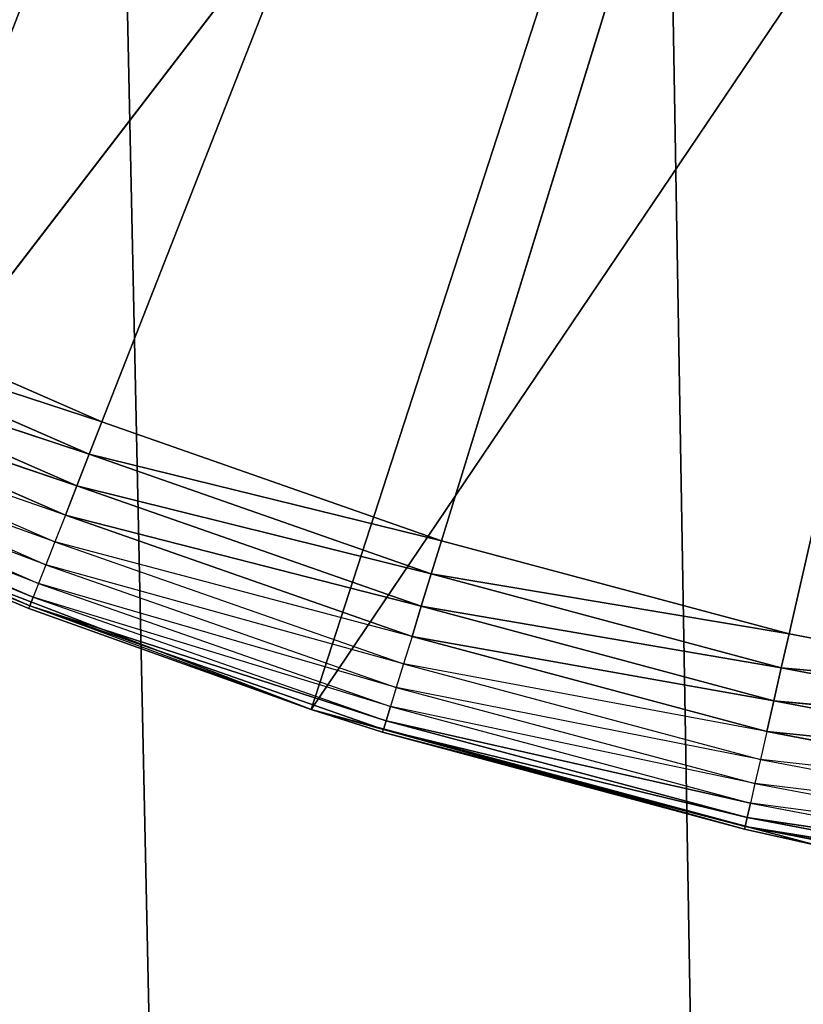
# Model space of a CAD drawing. Extents: x 0.1 to 17.7, y 0.1 to 17.7.
# Tile 553 of 656: x 15.9132 to 15.9914, y 15.6772 to 15.7754. Entities that reach past the tile are written whole.
import ezdxf

# ---------------------------------------------------------------- set-up
doc = ezdxf.new("R2010")
doc.units = 0
doc.header["$LTSCALE"] = 2.54
doc.layers.get('0').update_dxf_attribs({"color": 13, "linetype": 'CONTINUOUS'})

# ---------------------------------------------------------------- blocks, each defined once
blk = doc.blocks.new('KOSZ_NA__MIECI_Z_POKRYWK__')
at = {"color": 0}
for p, q in [((15.9214, 15.73531, 10.3), (16.096765, 16.18213, 10.3)), ((15.9214, 15.73531, 10.3), (16.096765, 16.18213, 10.3)), ((16.096765, 16.18213, 10.3), (15.955283, 15.723456, 10.3)), ((16.096765, 16.18213, 10.3), (15.955283, 15.723456, 10.3)), ((15.989955, 15.714165, 10.3), (16.096765, 16.18213, 10.3)), ((15.989955, 15.714165, 10.3), (16.096765, 16.18213, 10.3)), ((15.921765, 15.879021, 10.5), (16.216472, 2.011023, 10.5)), ((15.921765, 15.879021, 10.5), (16.216472, 2.011023, 10.5)), ((15.977057, 15.853238, 10.5), (16.216472, 2.011023, 10.5)), ((15.977057, 15.853238, 10.5), (16.216472, 2.011023, 10.5)), ((15.893396, 15.725357, 10.5), (15.988609, 15.84926, 10.5)), ((15.893396, 15.725357, 10.5), (15.988609, 15.84926, 10.5)), ((15.942256, 15.706602, 10.5), (15.988609, 15.84926, 10.5)), ((15.942256, 15.706602, 10.5), (15.988609, 15.84926, 10.5)), ((15.942256, 15.706602, 10.5), (16.031181, 15.83833, 10.5)), ((15.942256, 15.706602, 10.5), (16.031181, 15.83833, 10.5)), ((15.9214, 15.73531, 10.3), (15.888501, 15.749666, 10.3)), ((15.9214, 15.73531, 10.3), (15.888501, 15.749666, 10.3)), ((15.886993, 15.746536, 10.300304), (15.920132, 15.732079, 10.300304)), ((15.9214, 15.73531, 10.3), (15.886993, 15.746536, 10.300304)), ((15.9214, 15.73531, 10.3), (15.886993, 15.746536, 10.300304)), ((15.886993, 15.746536, 10.300304), (15.920132, 15.732079, 10.300304)), ((15.885533, 15.743503, 10.301206), (15.918903, 15.728943, 10.301206)), ((15.920132, 15.732079, 10.300304), (15.885533, 15.743503, 10.301206)), ((15.920132, 15.732079, 10.300304), (15.885533, 15.743503, 10.301206)), ((15.885533, 15.743503, 10.301206), (15.918903, 15.728943, 10.301206)), ((15.918903, 15.728943, 10.301206), (15.884161, 15.740656, 10.302679)), ((15.918903, 15.728943, 10.301206), (15.884161, 15.740656, 10.302679)), ((15.884161, 15.740656, 10.302679), (15.917747, 15.726003, 10.302679)), ((15.882922, 15.738083, 10.304679), (15.916704, 15.723344, 10.304679)), ((15.917747, 15.726003, 10.302679), (15.882922, 15.738083, 10.304679)), ((15.881853, 15.735861, 10.307144), (15.915804, 15.721049, 10.307144)), ((15.916704, 15.723344, 10.304679), (15.881853, 15.735861, 10.307144)), ((15.9214, 15.73531, 10.3), (15.920132, 15.732079, 10.300304)), ((15.9214, 15.73531, 10.3), (15.920132, 15.732079, 10.300304)), ((15.955283, 15.723456, 10.3), (15.9214, 15.73531, 10.3)), ((15.955283, 15.723456, 10.3), (15.9214, 15.73531, 10.3)), ((15.880986, 15.734059, 10.31), (15.915073, 15.719188, 10.31)), ((15.915804, 15.721049, 10.307144), (15.880986, 15.734059, 10.31)), ((15.915073, 15.719188, 10.31), (15.880347, 15.732733, 10.31316)), ((15.880347, 15.732733, 10.31316), (15.914536, 15.717816, 10.31316)), ((15.879955, 15.73192, 10.316527), (15.914206, 15.716975, 10.316527)), ((15.914536, 15.717816, 10.31316), (15.879955, 15.73192, 10.316527)), ((15.914536, 15.717816, 10.31316), (15.879955, 15.73192, 10.316527)), ((15.879955, 15.73192, 10.316527), (15.914206, 15.716975, 10.316527)), ((15.920132, 15.732079, 10.300304), (15.918903, 15.728943, 10.301206)), ((15.920132, 15.732079, 10.300304), (15.918903, 15.728943, 10.301206)), ((15.920132, 15.732079, 10.300304), (15.954259, 15.720137, 10.300304)), ((15.955283, 15.723456, 10.3), (15.920132, 15.732079, 10.300304)), ((15.955283, 15.723456, 10.3), (15.920132, 15.732079, 10.300304)), ((15.920132, 15.732079, 10.300304), (15.954259, 15.720137, 10.300304)), ((15.918903, 15.728943, 10.301206), (15.917747, 15.726003, 10.302679)), ((15.918903, 15.728943, 10.301206), (15.917747, 15.726003, 10.302679)), ((15.918903, 15.728943, 10.301206), (15.953265, 15.716919, 10.301206)), ((15.954259, 15.720137, 10.300304), (15.918903, 15.728943, 10.301206)), ((15.954259, 15.720137, 10.300304), (15.918903, 15.728943, 10.301206)), ((15.918903, 15.728943, 10.301206), (15.953265, 15.716919, 10.301206)), ((15.917747, 15.726003, 10.302679), (15.916704, 15.723344, 10.304679)), ((15.953265, 15.716919, 10.301206), (15.917747, 15.726003, 10.302679)), ((15.953265, 15.716919, 10.301206), (15.917747, 15.726003, 10.302679)), ((15.917747, 15.726003, 10.302679), (15.952335, 15.713899, 10.302679)), ((15.942256, 15.706602, 10.5), (15.893396, 15.725357, 10.5)), ((15.893396, 15.725357, 10.5), (15.914095, 15.716693, 10.32)), ((15.893396, 15.725357, 10.5), (15.914095, 15.716693, 10.32)), ((15.893396, 15.725357, 10.32), (15.914095, 15.716693, 10.32)), ((15.942256, 15.706602, 10.5), (15.893396, 15.725357, 10.5)), ((15.914206, 15.716975, 10.316527), (15.893396, 15.725357, 10.32)), ((15.916704, 15.723344, 10.304679), (15.915804, 15.721049, 10.307144)), ((15.916704, 15.723344, 10.304679), (15.951492, 15.711171, 10.304679)), ((15.952335, 15.713899, 10.302679), (15.916704, 15.723344, 10.304679)), ((15.955283, 15.723456, 10.3), (15.954259, 15.720137, 10.300304)), ((15.955283, 15.723456, 10.3), (15.954259, 15.720137, 10.300304)), ((15.989955, 15.714165, 10.3), (15.955283, 15.723456, 10.3)), ((15.989955, 15.714165, 10.3), (15.955283, 15.723456, 10.3)), ((15.915804, 15.721049, 10.307144), (15.915073, 15.719188, 10.31)), ((15.915804, 15.721049, 10.307144), (15.950766, 15.708815, 10.307144)), ((15.951492, 15.711171, 10.304679), (15.915804, 15.721049, 10.307144)), ((15.954259, 15.720137, 10.300304), (15.953265, 15.716919, 10.301206)), ((15.954259, 15.720137, 10.300304), (15.953265, 15.716919, 10.301206)), ((15.954259, 15.720137, 10.300304), (15.989182, 15.710779, 10.300304)), ((15.989955, 15.714165, 10.3), (15.954259, 15.720137, 10.300304)), ((15.989955, 15.714165, 10.3), (15.954259, 15.720137, 10.300304)), ((15.954259, 15.720137, 10.300304), (15.989182, 15.710779, 10.300304)), ((15.915073, 15.719188, 10.31), (15.914536, 15.717816, 10.31316)), ((15.915073, 15.719188, 10.31), (15.950177, 15.706905, 10.31)), ((15.950766, 15.708815, 10.307144), (15.915073, 15.719188, 10.31)), ((15.914536, 15.717816, 10.31316), (15.914206, 15.716975, 10.316527)), ((15.914536, 15.717816, 10.31316), (15.914206, 15.716975, 10.316527)), ((15.950177, 15.706905, 10.31), (15.914536, 15.717816, 10.31316)), ((15.914536, 15.717816, 10.31316), (15.949742, 15.705496, 10.31316)), ((15.914095, 15.716693, 10.32), (15.914206, 15.716975, 10.316527)), ((15.942256, 15.706602, 10.32), (15.914206, 15.716975, 10.316527)), ((15.914206, 15.716975, 10.316527), (15.949477, 15.704634, 10.316527)), ((15.949742, 15.705496, 10.31316), (15.914206, 15.716975, 10.316527)), ((15.949742, 15.705496, 10.31316), (15.914206, 15.716975, 10.316527)), ((15.914206, 15.716975, 10.316527), (15.949477, 15.704634, 10.316527)), ((15.953265, 15.716919, 10.301206), (15.952335, 15.713899, 10.302679)), ((15.953265, 15.716919, 10.301206), (15.952335, 15.713899, 10.302679)), ((15.953265, 15.716919, 10.301206), (15.988432, 15.707495, 10.301206)), ((15.989182, 15.710779, 10.300304), (15.953265, 15.716919, 10.301206)), ((15.989182, 15.710779, 10.300304), (15.953265, 15.716919, 10.301206)), ((15.953265, 15.716919, 10.301206), (15.988432, 15.707495, 10.301206)), ((15.942256, 15.706602, 10.5), (15.914095, 15.716693, 10.32)), ((15.914095, 15.716693, 10.32), (15.942256, 15.706602, 10.32)), ((15.942256, 15.706602, 10.5), (15.914095, 15.716693, 10.32)), ((15.952335, 15.713899, 10.302679), (15.951492, 15.711171, 10.304679)), ((15.988432, 15.707495, 10.301206), (15.952335, 15.713899, 10.302679)), ((15.988432, 15.707495, 10.301206), (15.952335, 15.713899, 10.302679)), ((15.952335, 15.713899, 10.302679), (15.987729, 15.704416, 10.302679)), ((15.989955, 15.714165, 10.3), (15.989182, 15.710779, 10.300304)), ((15.989955, 15.714165, 10.3), (15.989182, 15.710779, 10.300304)), ((16.025224, 15.707492, 10.3), (15.989955, 15.714165, 10.3)), ((16.025224, 15.707492, 10.3), (15.989955, 15.714165, 10.3)), ((15.951492, 15.711171, 10.304679), (15.950766, 15.708815, 10.307144)), ((15.951492, 15.711171, 10.304679), (15.987094, 15.701631, 10.304679)), ((15.987729, 15.704416, 10.302679), (15.951492, 15.711171, 10.304679)), ((15.989182, 15.710779, 10.300304), (15.988432, 15.707495, 10.301206)), ((15.989182, 15.710779, 10.300304), (15.988432, 15.707495, 10.301206)), ((15.989182, 15.710779, 10.300304), (16.024707, 15.704057, 10.300304)), ((16.025224, 15.707492, 10.3), (15.989182, 15.710779, 10.300304)), ((16.025224, 15.707492, 10.3), (15.989182, 15.710779, 10.300304)), ((15.989182, 15.710779, 10.300304), (16.024707, 15.704057, 10.300304)), ((15.950766, 15.708815, 10.307144), (15.950177, 15.706905, 10.31)), ((15.950766, 15.708815, 10.307144), (15.986545, 15.699228, 10.307144)), ((15.987094, 15.701631, 10.304679), (15.950766, 15.708815, 10.307144)), ((15.988432, 15.707495, 10.301206), (15.987729, 15.704416, 10.302679)), ((15.988432, 15.707495, 10.301206), (15.987729, 15.704416, 10.302679)), ((15.988432, 15.707495, 10.301206), (16.024205, 15.700728, 10.301206)), ((16.024707, 15.704057, 10.300304), (15.988432, 15.707495, 10.301206)), ((16.024707, 15.704057, 10.300304), (15.988432, 15.707495, 10.301206)), ((15.988432, 15.707495, 10.301206), (16.024205, 15.700728, 10.301206)), ((15.942256, 15.706602, 10.32), (15.942256, 15.706602, 10.5)), ((15.942256, 15.706602, 10.32), (15.949387, 15.704344, 10.32)), ((15.949387, 15.704344, 10.32), (15.942256, 15.706602, 10.5)), ((15.942256, 15.706602, 10.32), (15.942256, 15.706602, 10.5)), ((15.949387, 15.704344, 10.32), (15.942256, 15.706602, 10.5)), ((15.985504, 15.694666, 10.32), (15.942256, 15.706602, 10.5)), ((15.985504, 15.694666, 10.32), (15.942256, 15.706602, 10.5)), ((15.992809, 15.693056, 10.5), (15.942256, 15.706602, 10.5)), ((15.992809, 15.693056, 10.5), (15.942256, 15.706602, 10.5)), ((15.942256, 15.706602, 10.32), (15.949477, 15.704634, 10.316527)), ((15.950177, 15.706905, 10.31), (15.949742, 15.705496, 10.31316)), ((15.986545, 15.699228, 10.307144), (15.950177, 15.706905, 10.31)), ((15.950177, 15.706905, 10.31), (15.986101, 15.697278, 10.31)), ((15.949742, 15.705496, 10.31316), (15.949477, 15.704634, 10.316527)), ((15.949742, 15.705496, 10.31316), (15.949477, 15.704634, 10.316527)), ((15.949742, 15.705496, 10.31316), (15.985773, 15.695842, 10.31316)), ((15.986101, 15.697278, 10.31), (15.949742, 15.705496, 10.31316)), ((15.986101, 15.697278, 10.31), (15.949742, 15.705496, 10.31316)), ((15.949742, 15.705496, 10.31316), (15.985773, 15.695842, 10.31316)), ((15.949387, 15.704344, 10.32), (15.949477, 15.704634, 10.316527)), ((15.949387, 15.704344, 10.32), (15.985504, 15.694666, 10.32)), ((15.949387, 15.704344, 10.32), (15.985504, 15.694666, 10.32)), ((15.949387, 15.704344, 10.32), (15.985571, 15.694963, 10.316527)), ((15.949387, 15.704344, 10.32), (15.985571, 15.694963, 10.316527)), ((15.949477, 15.704634, 10.316527), (15.985571, 15.694963, 10.316527)), ((15.985773, 15.695842, 10.31316), (15.949477, 15.704634, 10.316527)), ((15.985773, 15.695842, 10.31316), (15.949477, 15.704634, 10.316527)), ((15.949477, 15.704634, 10.316527), (15.985571, 15.694963, 10.316527)), ((15.987729, 15.704416, 10.302679), (15.987094, 15.701631, 10.304679)), ((16.024205, 15.700728, 10.301206), (15.987729, 15.704416, 10.302679)), ((16.024205, 15.700728, 10.301206), (15.987729, 15.704416, 10.302679)), ((15.987729, 15.704416, 10.302679), (16.023734, 15.697603, 10.302679)), ((15.987094, 15.701631, 10.304679), (15.986545, 15.699228, 10.307144)), ((15.987094, 15.701631, 10.304679), (16.023308, 15.69478, 10.304679)), ((16.023734, 15.697603, 10.302679), (15.987094, 15.701631, 10.304679)), ((15.986545, 15.699228, 10.307144), (15.986101, 15.697278, 10.31)), ((15.986545, 15.699228, 10.307144), (16.022942, 15.692342, 10.307144)), ((16.023308, 15.69478, 10.304679), (15.986545, 15.699228, 10.307144)), ((15.986101, 15.697278, 10.31), (15.985773, 15.695842, 10.31316)), ((15.986101, 15.697278, 10.31), (15.985773, 15.695842, 10.31316)), ((16.022942, 15.692342, 10.307144), (15.986101, 15.697278, 10.31)), ((15.986101, 15.697278, 10.31), (16.022643, 15.690364, 10.31)), ((15.985773, 15.695842, 10.31316), (15.985571, 15.694963, 10.316527)), ((15.985773, 15.695842, 10.31316), (15.985571, 15.694963, 10.316527)), ((15.985773, 15.695842, 10.31316), (16.022423, 15.688907, 10.31316)), ((16.022643, 15.690364, 10.31), (15.985773, 15.695842, 10.31316)), ((16.022643, 15.690364, 10.31), (15.985773, 15.695842, 10.31316)), ((15.985773, 15.695842, 10.31316), (16.022423, 15.688907, 10.31316)), ((15.985504, 15.694666, 10.32), (15.985571, 15.694963, 10.316527)), ((15.985504, 15.694666, 10.32), (15.992809, 15.693056, 10.5)), ((15.985504, 15.694666, 10.32), (15.992809, 15.693056, 10.32)), ((15.985504, 15.694666, 10.32), (15.992809, 15.693056, 10.5)), ((15.992809, 15.693056, 10.32), (15.985571, 15.694963, 10.316527)), ((16.022244, 15.687715, 10.32), (15.985571, 15.694963, 10.316527)), ((15.985571, 15.694963, 10.316527), (16.022289, 15.688016, 10.316527)), ((16.022423, 15.688907, 10.31316), (15.985571, 15.694963, 10.316527)), ((16.022423, 15.688907, 10.31316), (15.985571, 15.694963, 10.316527)), ((15.985571, 15.694963, 10.316527), (16.022289, 15.688016, 10.316527))]:
    blk.add_line(p, q, dxfattribs=at)
mesh = blk.add_polyface(dxfattribs=at)
corners = [(17.496765, 17.48213, 31.6), (0.296764, 17.48213, 31.6), (8.827306, 9.276054, 31.6)]
mesh.append_faces([[corners[k] for k in face] for face in [(0, 1, 2)]], dxfattribs={"color": 0})
mesh = blk.add_polyface(dxfattribs=at)
corners = [(17.496765, 0.28213, 31.5), (0.296764, 0.28213, 31.5), (0.296764, 17.48213, 31.5)]
mesh.append_faces([[corners[k] for k in face] for face in [(0, 1, 2)]], dxfattribs={"color": 0})
mesh = blk.add_polyface(dxfattribs=at)
corners = [(17.496765, 0.28213, 31.5), (0.296764, 17.48213, 31.5), (17.496765, 17.48213, 31.5)]
mesh.append_faces([[corners[k] for k in face] for face in [(0, 1, 2)]], dxfattribs={"color": 0})
mesh = blk.add_polyface(dxfattribs=at)
corners = [(17.496765, 17.48213, 31.6), (8.827306, 9.276054, 31.6), (8.896764, 9.28213, 31.6)]
mesh.append_faces([[corners[k] for k in face] for face in [(0, 1, 2)]], dxfattribs={"color": 0})
mesh = blk.add_polyface(dxfattribs=at)
corners = [(17.496765, 17.48213, 31.6), (8.896764, 9.28213, 31.6), (8.966224, 9.276054, 31.6)]
mesh.append_faces([[corners[k] for k in face] for face in [(0, 1, 2)]], dxfattribs={"color": 0})
mesh = blk.add_polyface(dxfattribs=at)
corners = [(17.496765, 17.48213, 31.6), (8.966224, 9.276054, 31.6), (9.033573, 9.258007, 31.6)]
mesh.append_faces([[corners[k] for k in face] for face in [(0, 1, 2)]], dxfattribs={"color": 0})
mesh = blk.add_polyface(dxfattribs=at)
corners = [(17.496765, 17.48213, 31.6), (9.033573, 9.258007, 31.6), (9.096765, 9.22854, 31.6)]
mesh.append_faces([[corners[k] for k in face] for face in [(0, 1, 2)]], dxfattribs={"color": 0})
mesh = blk.add_polyface(dxfattribs=at)
corners = [(17.496765, 17.48213, 31.6), (9.096765, 9.22854, 31.6), (9.15388, 9.188548, 31.6)]
mesh.append_faces([[corners[k] for k in face] for face in [(0, 1, 2)]], dxfattribs={"color": 0})
mesh = blk.add_polyface(dxfattribs=at)
corners = [(17.496765, 17.48213, 31.6), (9.15388, 9.188548, 31.6), (9.203182, 9.139245, 31.6)]
mesh.append_faces([[corners[k] for k in face] for face in [(0, 1, 2)]], dxfattribs={"color": 0})
mesh = blk.add_polyface(dxfattribs=at)
corners = [(17.496765, 17.48213, 31.6), (9.203182, 9.139245, 31.6), (9.243175, 9.08213, 31.6)]
mesh.append_faces([[corners[k] for k in face] for face in [(0, 1, 2)]], dxfattribs={"color": 0})
mesh = blk.add_polyface(dxfattribs=at)
corners = [(17.496765, 17.48213, 31.6), (9.243175, 9.08213, 31.6), (9.272642, 9.018938, 31.6)]
mesh.append_faces([[corners[k] for k in face] for face in [(0, 1, 2)]], dxfattribs={"color": 0})
mesh = blk.add_polyface(dxfattribs=at)
corners = [(17.496765, 17.48213, 31.6), (9.272642, 9.018938, 31.6), (9.290688, 8.951589, 31.6)]
mesh.append_faces([[corners[k] for k in face] for face in [(0, 1, 2)]], dxfattribs={"color": 0})
mesh = blk.add_polyface(dxfattribs=at)
corners = [(17.496765, 17.48213, 31.6), (9.290688, 8.951589, 31.6), (9.296765, 8.88213, 31.6)]
mesh.append_faces([[corners[k] for k in face] for face in [(0, 1, 2)]], dxfattribs={"color": 0})
mesh = blk.add_polyface(dxfattribs=at)
corners = [(17.496765, 17.48213, 31.6), (9.296765, 8.88213, 31.6), (17.496765, 0.28213, 31.6)]
mesh.append_faces([[corners[k] for k in face] for face in [(0, 1, 2)]], dxfattribs={"color": 0})
mesh = blk.add_polyface(dxfattribs=at)
corners = [(15.977057, 2.011023, 10.5), (1.925657, 16.062424, 10.5), (15.746765, 16.18213, 10.5)]
mesh.append_faces([[corners[k] for k in face] for face in [(0, 1, 2)]], dxfattribs={"color": 0})
mesh = blk.add_polyface(dxfattribs=at)
corners = [(15.921765, 1.985239, 10.6), (1.946765, 16.18213, 10.6), (15.87179, 1.950245, 10.6)]
mesh.append_faces([[corners[k] for k in face] for face in [(0, 1, 2)]], dxfattribs={"color": 0})
mesh = blk.add_polyface(dxfattribs=at)
corners = [(15.977057, 2.011023, 10.6), (1.946765, 16.18213, 10.6), (15.921765, 1.985239, 10.6)]
mesh.append_faces([[corners[k] for k in face] for face in [(0, 1, 2)]], dxfattribs={"color": 0})
mesh = blk.add_polyface(dxfattribs=at)
corners = [(16.096765, 15.83213, 10.6), (1.946765, 16.18213, 10.6), (15.977057, 2.011023, 10.6)]
mesh.append_faces([[corners[k] for k in face] for face in [(0, 1, 2)]], dxfattribs={"color": 0})
mesh = blk.add_polyface(dxfattribs=at)
corners = [(16.035988, 2.026813, 10.5), (15.746765, 16.18213, 10.5), (15.752081, 16.121353, 10.5)]
mesh.append_faces([[corners[k] for k in face] for face in [(0, 1, 2)]], dxfattribs={"color": 0})
mesh = blk.add_polyface(dxfattribs=at)
corners = [(16.035988, 2.026813, 10.5), (15.977057, 2.011023, 10.5), (15.746765, 16.18213, 10.5)]
mesh.append_faces([[corners[k] for k in face] for face in [(0, 1, 2)]], dxfattribs={"color": 0})
mesh = blk.add_polyface(dxfattribs=at)
corners = [(16.096765, 16.18213, 10.3), (15.856764, 15.766438, 10.3), (15.826372, 15.785536, 10.3)]
mesh.append_faces([[corners[k] for k in face] for face in [(0, 1, 2)]], dxfattribs={"color": 0})
mesh = blk.add_polyface(dxfattribs=at)
corners = [(16.096765, 16.18213, 10.3), (15.888501, 15.749666, 10.3), (15.856764, 15.766438, 10.3)]
mesh.append_faces([[corners[k] for k in face] for face in [(0, 1, 2)]], dxfattribs={"color": 0})
mesh = blk.add_polyface(dxfattribs=at)
corners = [(16.096765, 16.18213, 10.3), (15.9214, 15.73531, 10.3), (15.888501, 15.749666, 10.3)]
mesh.append_faces([[corners[k] for k in face] for face in [(0, 1, 2)]], dxfattribs={"color": 0})
mesh = blk.add_polyface(dxfattribs=at)
corners = [(16.096765, 16.18213, 10.3), (15.955283, 15.723456, 10.3), (15.9214, 15.73531, 10.3)]
mesh.append_faces([[corners[k] for k in face] for face in [(0, 1, 2)]], dxfattribs={"color": 0})
mesh = blk.add_polyface(dxfattribs=at)
corners = [(16.096765, 16.18213, 10.3), (15.989955, 15.714165, 10.3), (15.955283, 15.723456, 10.3)]
mesh.append_faces([[corners[k] for k in face] for face in [(0, 1, 2)]], dxfattribs={"color": 0})
mesh = blk.add_polyface(dxfattribs=at)
corners = [(16.096765, 16.18213, 10.3), (16.025224, 15.707492, 10.3), (15.989955, 15.714165, 10.3)]
mesh.append_faces([[corners[k] for k in face] for face in [(0, 1, 2)]], dxfattribs={"color": 0})
mesh = blk.add_polyface(dxfattribs=at)
corners = [(16.096765, 2.03213, 10.5), (15.752081, 16.121353, 10.5), (15.767873, 16.062424, 10.5)]
mesh.append_faces([[corners[k] for k in face] for face in [(0, 1, 2)]], dxfattribs={"color": 0})
mesh = blk.add_polyface(dxfattribs=at)
corners = [(16.096765, 2.03213, 10.5), (16.035988, 2.026813, 10.5), (15.752081, 16.121353, 10.5)]
mesh.append_faces([[corners[k] for k in face] for face in [(0, 1, 2)]], dxfattribs={"color": 0})
mesh = blk.add_polyface(dxfattribs=at)
corners = [(15.977057, 2.011023, 10.5), (15.921765, 1.985239, 10.5), (1.925657, 16.062424, 10.5)]
mesh.append_faces([[corners[k] for k in face] for face in [(0, 1, 2)]], dxfattribs={"color": 0})
mesh = blk.add_polyface(dxfattribs=at)
corners = [(15.921765, 1.985239, 10.5), (15.87179, 1.950245, 10.5), (1.925657, 16.062424, 10.5)]
mesh.append_faces([[corners[k] for k in face] for face in [(0, 1, 2)]], dxfattribs={"color": 0})
mesh = blk.add_polyface(dxfattribs=at)
corners = [(16.216472, 2.011023, 10.5), (15.767873, 16.062424, 10.5), (15.793655, 16.00713, 10.5)]
mesh.append_faces([[corners[k] for k in face] for face in [(0, 1, 2)]], dxfattribs={"color": 0})
mesh = blk.add_polyface(dxfattribs=at)
corners = [(16.216472, 2.011023, 10.5), (16.157542, 2.026813, 10.5), (15.767873, 16.062424, 10.5)]
mesh.append_faces([[corners[k] for k in face] for face in [(0, 1, 2)]], dxfattribs={"color": 0})
mesh = blk.add_polyface(dxfattribs=at)
corners = [(16.157542, 2.026813, 10.5), (16.096765, 2.03213, 10.5), (15.767873, 16.062424, 10.5)]
mesh.append_faces([[corners[k] for k in face] for face in [(0, 1, 2)]], dxfattribs={"color": 0})
mesh = blk.add_polyface(dxfattribs=at)
corners = [(16.216472, 2.011023, 10.5), (15.793655, 16.00713, 10.5), (15.82865, 15.957155, 10.5)]
mesh.append_faces([[corners[k] for k in face] for face in [(0, 1, 2)]], dxfattribs={"color": 0})
mesh = blk.add_polyface(dxfattribs=at)
corners = [(16.216472, 2.011023, 10.5), (15.82865, 15.957155, 10.5), (15.87179, 15.914015, 10.5)]
mesh.append_faces([[corners[k] for k in face] for face in [(0, 1, 2)]], dxfattribs={"color": 0})
mesh = blk.add_polyface(dxfattribs=at)
corners = [(16.216472, 2.011023, 10.5), (15.87179, 15.914015, 10.5), (15.921765, 15.879021, 10.5)]
mesh.append_faces([[corners[k] for k in face] for face in [(0, 1, 2)]], dxfattribs={"color": 0})
mesh = blk.add_polyface(dxfattribs=at)
corners = [(15.947742, 15.86544, 10.5), (15.909225, 15.886615, 10.5), (15.846765, 15.749118, 10.5)]
mesh.append_faces([[corners[k] for k in face] for face in [(0, 1, 2)]], dxfattribs={"color": 0})
mesh = blk.add_polyface(dxfattribs=at)
corners = [(16.216472, 2.011023, 10.5), (15.921765, 15.879021, 10.5), (15.977057, 15.853238, 10.5)]
mesh.append_faces([[corners[k] for k in face] for face in [(0, 1, 2)]], dxfattribs={"color": 0})
mesh = blk.add_polyface(dxfattribs=at)
corners = [(15.947742, 15.86544, 10.5), (15.846765, 15.749118, 10.5), (15.893396, 15.725357, 10.5)]
mesh.append_faces([[corners[k] for k in face] for face in [(0, 1, 2)]], dxfattribs={"color": 0})
mesh = blk.add_polyface(dxfattribs=at)
corners = [(15.988609, 15.84926, 10.5), (15.947742, 15.86544, 10.5), (15.893396, 15.725357, 10.5)]
mesh.append_faces([[corners[k] for k in face] for face in [(0, 1, 2)]], dxfattribs={"color": 0})
mesh = blk.add_polyface(dxfattribs=at)
corners = [(16.216472, 2.011023, 10.5), (15.977057, 15.853238, 10.5), (16.035988, 15.837448, 10.5)]
mesh.append_faces([[corners[k] for k in face] for face in [(0, 1, 2)]], dxfattribs={"color": 0})
mesh = blk.add_polyface(dxfattribs=at)
corners = [(15.988609, 15.84926, 10.5), (15.893396, 15.725357, 10.5), (15.942256, 15.706602, 10.5)]
mesh.append_faces([[corners[k] for k in face] for face in [(0, 1, 2)]], dxfattribs={"color": 0})
mesh = blk.add_polyface(dxfattribs=at)
corners = [(16.031181, 15.83833, 10.5), (15.988609, 15.84926, 10.5), (15.942256, 15.706602, 10.5)]
mesh.append_faces([[corners[k] for k in face] for face in [(0, 1, 2)]], dxfattribs={"color": 0})
mesh = blk.add_polyface(dxfattribs=at)
corners = [(16.031181, 15.83833, 10.5), (15.942256, 15.706602, 10.5), (15.992809, 15.693056, 10.5)]
mesh.append_faces([[corners[k] for k in face] for face in [(0, 1, 2)]], dxfattribs={"color": 0})
mesh = blk.add_polyface(dxfattribs=at)
corners = [(16.096765, 15.83213, 10.6), (15.977057, 2.011023, 10.6), (16.035988, 2.026813, 10.6)]
mesh.append_faces([[corners[k] for k in face] for face in [(0, 1, 2)]], dxfattribs={"color": 0})
mesh = blk.add_polyface(dxfattribs=at)
corners = [(15.9214, 15.73531, 10.3), (15.886993, 15.746536, 10.300304), (15.888501, 15.749666, 10.3)]
mesh.append_faces([[corners[k] for k in face] for face in [(0, 1, 2)]], dxfattribs={"color": 0})
mesh = blk.add_polyface(dxfattribs=at)
corners = [(15.920132, 15.732079, 10.300304), (15.885533, 15.743503, 10.301206), (15.886993, 15.746536, 10.300304)]
mesh.append_faces([[corners[k] for k in face] for face in [(0, 1, 2)]], dxfattribs={"color": 0})
mesh = blk.add_polyface(dxfattribs=at)
corners = [(15.9214, 15.73531, 10.3), (15.920132, 15.732079, 10.300304), (15.886993, 15.746536, 10.300304)]
mesh.append_faces([[corners[k] for k in face] for face in [(0, 1, 2)]], dxfattribs={"color": 0})
mesh = blk.add_polyface(dxfattribs=at)
corners = [(15.918903, 15.728943, 10.301206), (15.884161, 15.740656, 10.302679), (15.885533, 15.743503, 10.301206)]
mesh.append_faces([[corners[k] for k in face] for face in [(0, 1, 2)]], dxfattribs={"color": 0})
mesh = blk.add_polyface(dxfattribs=at)
corners = [(15.920132, 15.732079, 10.300304), (15.918903, 15.728943, 10.301206), (15.885533, 15.743503, 10.301206)]
mesh.append_faces([[corners[k] for k in face] for face in [(0, 1, 2)]], dxfattribs={"color": 0})
mesh = blk.add_polyface(dxfattribs=at)
corners = [(15.918903, 15.728943, 10.301206), (15.917747, 15.726003, 10.302679), (15.884161, 15.740656, 10.302679)]
mesh.append_faces([[corners[k] for k in face] for face in [(0, 1, 2)]], dxfattribs={"color": 0})
mesh = blk.add_polyface(dxfattribs=at)
corners = [(15.955283, 15.723456, 10.3), (15.920132, 15.732079, 10.300304), (15.9214, 15.73531, 10.3)]
mesh.append_faces([[corners[k] for k in face] for face in [(0, 1, 2)]], dxfattribs={"color": 0})
mesh = blk.add_polyface(dxfattribs=at)
corners = [(15.879955, 15.73192, 10.316527), (15.880347, 15.732733, 10.31316), (15.914536, 15.717816, 10.31316)]
mesh.append_faces([[corners[k] for k in face] for face in [(0, 1, 2)]], dxfattribs={"color": 0})
mesh = blk.add_polyface(dxfattribs=at)
corners = [(15.893396, 15.725357, 10.32), (15.879955, 15.73192, 10.316527), (15.914206, 15.716975, 10.316527)]
mesh.append_faces([[corners[k] for k in face] for face in [(0, 1, 2)]], dxfattribs={"color": 0})
mesh = blk.add_polyface(dxfattribs=at)
corners = [(15.879955, 15.73192, 10.316527), (15.914536, 15.717816, 10.31316), (15.914206, 15.716975, 10.316527)]
mesh.append_faces([[corners[k] for k in face] for face in [(0, 1, 2)]], dxfattribs={"color": 0})
mesh = blk.add_polyface(dxfattribs=at)
corners = [(15.954259, 15.720137, 10.300304), (15.918903, 15.728943, 10.301206), (15.920132, 15.732079, 10.300304)]
mesh.append_faces([[corners[k] for k in face] for face in [(0, 1, 2)]], dxfattribs={"color": 0})
mesh = blk.add_polyface(dxfattribs=at)
corners = [(15.955283, 15.723456, 10.3), (15.954259, 15.720137, 10.300304), (15.920132, 15.732079, 10.300304)]
mesh.append_faces([[corners[k] for k in face] for face in [(0, 1, 2)]], dxfattribs={"color": 0})
mesh = blk.add_polyface(dxfattribs=at)
corners = [(15.953265, 15.716919, 10.301206), (15.917747, 15.726003, 10.302679), (15.918903, 15.728943, 10.301206)]
mesh.append_faces([[corners[k] for k in face] for face in [(0, 1, 2)]], dxfattribs={"color": 0})
mesh = blk.add_polyface(dxfattribs=at)
corners = [(15.954259, 15.720137, 10.300304), (15.953265, 15.716919, 10.301206), (15.918903, 15.728943, 10.301206)]
mesh.append_faces([[corners[k] for k in face] for face in [(0, 1, 2)]], dxfattribs={"color": 0})
mesh = blk.add_polyface(dxfattribs=at)
corners = [(15.953265, 15.716919, 10.301206), (15.952335, 15.713899, 10.302679), (15.917747, 15.726003, 10.302679)]
mesh.append_faces([[corners[k] for k in face] for face in [(0, 1, 2)]], dxfattribs={"color": 0})
mesh = blk.add_polyface(dxfattribs=at)
corners = [(15.893396, 15.725357, 10.5), (15.914095, 15.716693, 10.32), (15.942256, 15.706602, 10.5)]
mesh.append_faces([[corners[k] for k in face] for face in [(0, 1, 2)]], dxfattribs={"color": 0})
mesh = blk.add_polyface(dxfattribs=at)
corners = [(15.893396, 15.725357, 10.5), (15.893396, 15.725357, 10.32), (15.914095, 15.716693, 10.32)]
mesh.append_faces([[corners[k] for k in face] for face in [(0, 1, 2)]], dxfattribs={"color": 0})
mesh = blk.add_polyface(dxfattribs=at)
corners = [(15.989955, 15.714165, 10.3), (15.954259, 15.720137, 10.300304), (15.955283, 15.723456, 10.3)]
mesh.append_faces([[corners[k] for k in face] for face in [(0, 1, 2)]], dxfattribs={"color": 0})
mesh = blk.add_polyface(dxfattribs=at)
corners = [(15.989182, 15.710779, 10.300304), (15.953265, 15.716919, 10.301206), (15.954259, 15.720137, 10.300304)]
mesh.append_faces([[corners[k] for k in face] for face in [(0, 1, 2)]], dxfattribs={"color": 0})
mesh = blk.add_polyface(dxfattribs=at)
corners = [(15.989955, 15.714165, 10.3), (15.989182, 15.710779, 10.300304), (15.954259, 15.720137, 10.300304)]
mesh.append_faces([[corners[k] for k in face] for face in [(0, 1, 2)]], dxfattribs={"color": 0})
mesh = blk.add_polyface(dxfattribs=at)
corners = [(15.914206, 15.716975, 10.316527), (15.914536, 15.717816, 10.31316), (15.949742, 15.705496, 10.31316)]
mesh.append_faces([[corners[k] for k in face] for face in [(0, 1, 2)]], dxfattribs={"color": 0})
mesh = blk.add_polyface(dxfattribs=at)
corners = [(15.942256, 15.706602, 10.32), (15.914206, 15.716975, 10.316527), (15.949477, 15.704634, 10.316527)]
mesh.append_faces([[corners[k] for k in face] for face in [(0, 1, 2)]], dxfattribs={"color": 0})
mesh = blk.add_polyface(dxfattribs=at)
corners = [(15.914206, 15.716975, 10.316527), (15.949742, 15.705496, 10.31316), (15.949477, 15.704634, 10.316527)]
mesh.append_faces([[corners[k] for k in face] for face in [(0, 1, 2)]], dxfattribs={"color": 0})
mesh = blk.add_polyface(dxfattribs=at)
corners = [(15.988432, 15.707495, 10.301206), (15.952335, 15.713899, 10.302679), (15.953265, 15.716919, 10.301206)]
mesh.append_faces([[corners[k] for k in face] for face in [(0, 1, 2)]], dxfattribs={"color": 0})
mesh = blk.add_polyface(dxfattribs=at)
corners = [(15.989182, 15.710779, 10.300304), (15.988432, 15.707495, 10.301206), (15.953265, 15.716919, 10.301206)]
mesh.append_faces([[corners[k] for k in face] for face in [(0, 1, 2)]], dxfattribs={"color": 0})
mesh = blk.add_polyface(dxfattribs=at)
corners = [(15.942256, 15.706602, 10.5), (15.914095, 15.716693, 10.32), (15.942256, 15.706602, 10.32)]
mesh.append_faces([[corners[k] for k in face] for face in [(0, 1, 2)]], dxfattribs={"color": 0})
mesh = blk.add_polyface(dxfattribs=at)
corners = [(15.988432, 15.707495, 10.301206), (15.987729, 15.704416, 10.302679), (15.952335, 15.713899, 10.302679)]
mesh.append_faces([[corners[k] for k in face] for face in [(0, 1, 2)]], dxfattribs={"color": 0})
mesh = blk.add_polyface(dxfattribs=at)
corners = [(16.025224, 15.707492, 10.3), (15.989182, 15.710779, 10.300304), (15.989955, 15.714165, 10.3)]
mesh.append_faces([[corners[k] for k in face] for face in [(0, 1, 2)]], dxfattribs={"color": 0})
mesh = blk.add_polyface(dxfattribs=at)
corners = [(16.024707, 15.704057, 10.300304), (15.988432, 15.707495, 10.301206), (15.989182, 15.710779, 10.300304)]
mesh.append_faces([[corners[k] for k in face] for face in [(0, 1, 2)]], dxfattribs={"color": 0})
mesh = blk.add_polyface(dxfattribs=at)
corners = [(16.025224, 15.707492, 10.3), (16.024707, 15.704057, 10.300304), (15.989182, 15.710779, 10.300304)]
mesh.append_faces([[corners[k] for k in face] for face in [(0, 1, 2)]], dxfattribs={"color": 0})
mesh = blk.add_polyface(dxfattribs=at)
corners = [(16.024205, 15.700728, 10.301206), (15.987729, 15.704416, 10.302679), (15.988432, 15.707495, 10.301206)]
mesh.append_faces([[corners[k] for k in face] for face in [(0, 1, 2)]], dxfattribs={"color": 0})
mesh = blk.add_polyface(dxfattribs=at)
corners = [(16.024707, 15.704057, 10.300304), (16.024205, 15.700728, 10.301206), (15.988432, 15.707495, 10.301206)]
mesh.append_faces([[corners[k] for k in face] for face in [(0, 1, 2)]], dxfattribs={"color": 0})
mesh = blk.add_polyface(dxfattribs=at)
corners = [(15.942256, 15.706602, 10.5), (15.942256, 15.706602, 10.32), (15.949387, 15.704344, 10.32)]
mesh.append_faces([[corners[k] for k in face] for face in [(0, 1, 2)]], dxfattribs={"color": 0})
mesh = blk.add_polyface(dxfattribs=at)
corners = [(15.942256, 15.706602, 10.5), (15.949387, 15.704344, 10.32), (15.985504, 15.694666, 10.32)]
mesh.append_faces([[corners[k] for k in face] for face in [(0, 1, 2)]], dxfattribs={"color": 0})
mesh = blk.add_polyface(dxfattribs=at)
corners = [(15.942256, 15.706602, 10.5), (15.985504, 15.694666, 10.32), (15.992809, 15.693056, 10.5)]
mesh.append_faces([[corners[k] for k in face] for face in [(0, 1, 2)]], dxfattribs={"color": 0})
mesh = blk.add_polyface(dxfattribs=at)
corners = [(15.949742, 15.705496, 10.31316), (15.950177, 15.706905, 10.31), (15.986101, 15.697278, 10.31)]
mesh.append_faces([[corners[k] for k in face] for face in [(0, 1, 2)]], dxfattribs={"color": 0})
mesh = blk.add_polyface(dxfattribs=at)
corners = [(15.949477, 15.704634, 10.316527), (15.949742, 15.705496, 10.31316), (15.985773, 15.695842, 10.31316)]
mesh.append_faces([[corners[k] for k in face] for face in [(0, 1, 2)]], dxfattribs={"color": 0})
mesh = blk.add_polyface(dxfattribs=at)
corners = [(15.949742, 15.705496, 10.31316), (15.986101, 15.697278, 10.31), (15.985773, 15.695842, 10.31316)]
mesh.append_faces([[corners[k] for k in face] for face in [(0, 1, 2)]], dxfattribs={"color": 0})
mesh = blk.add_polyface(dxfattribs=at)
corners = [(15.949387, 15.704344, 10.32), (15.949477, 15.704634, 10.316527), (15.985571, 15.694963, 10.316527)]
mesh.append_faces([[corners[k] for k in face] for face in [(0, 1, 2)]], dxfattribs={"color": 0})
mesh = blk.add_polyface(dxfattribs=at)
corners = [(15.949387, 15.704344, 10.32), (15.985571, 15.694963, 10.316527), (15.985504, 15.694666, 10.32)]
mesh.append_faces([[corners[k] for k in face] for face in [(0, 1, 2)]], dxfattribs={"color": 0})
mesh = blk.add_polyface(dxfattribs=at)
corners = [(15.949477, 15.704634, 10.316527), (15.985773, 15.695842, 10.31316), (15.985571, 15.694963, 10.316527)]
mesh.append_faces([[corners[k] for k in face] for face in [(0, 1, 2)]], dxfattribs={"color": 0})
mesh = blk.add_polyface(dxfattribs=at)
corners = [(16.024205, 15.700728, 10.301206), (16.023734, 15.697603, 10.302679), (15.987729, 15.704416, 10.302679)]
mesh.append_faces([[corners[k] for k in face] for face in [(0, 1, 2)]], dxfattribs={"color": 0})
mesh = blk.add_polyface(dxfattribs=at)
corners = [(15.985773, 15.695842, 10.31316), (15.986101, 15.697278, 10.31), (16.022643, 15.690364, 10.31)]
mesh.append_faces([[corners[k] for k in face] for face in [(0, 1, 2)]], dxfattribs={"color": 0})
mesh = blk.add_polyface(dxfattribs=at)
corners = [(15.985571, 15.694963, 10.316527), (15.985773, 15.695842, 10.31316), (16.022423, 15.688907, 10.31316)]
mesh.append_faces([[corners[k] for k in face] for face in [(0, 1, 2)]], dxfattribs={"color": 0})
mesh = blk.add_polyface(dxfattribs=at)
corners = [(15.985773, 15.695842, 10.31316), (16.022643, 15.690364, 10.31), (16.022423, 15.688907, 10.31316)]
mesh.append_faces([[corners[k] for k in face] for face in [(0, 1, 2)]], dxfattribs={"color": 0})
mesh = blk.add_polyface(dxfattribs=at)
corners = [(15.992809, 15.693056, 10.5), (15.985504, 15.694666, 10.32), (15.992809, 15.693056, 10.32)]
mesh.append_faces([[corners[k] for k in face] for face in [(0, 1, 2)]], dxfattribs={"color": 0})
mesh = blk.add_polyface(dxfattribs=at)
corners = [(16.022244, 15.687715, 10.32), (15.985571, 15.694963, 10.316527), (16.022289, 15.688016, 10.316527)]
mesh.append_faces([[corners[k] for k in face] for face in [(0, 1, 2)]], dxfattribs={"color": 0})
mesh = blk.add_polyface(dxfattribs=at)
corners = [(15.985571, 15.694963, 10.316527), (16.022423, 15.688907, 10.31316), (16.022289, 15.688016, 10.316527)]
mesh.append_faces([[corners[k] for k in face] for face in [(0, 1, 2)]], dxfattribs={"color": 0})

msp = doc.modelspace()

# ---------------------------------------------------------------- block references
at = {"color": 0}
msp.add_blockref('KOSZ_NA__MIECI_Z_POKRYWK__', (0, 0), dxfattribs=at)

doc.saveas('drawing.dxf')
